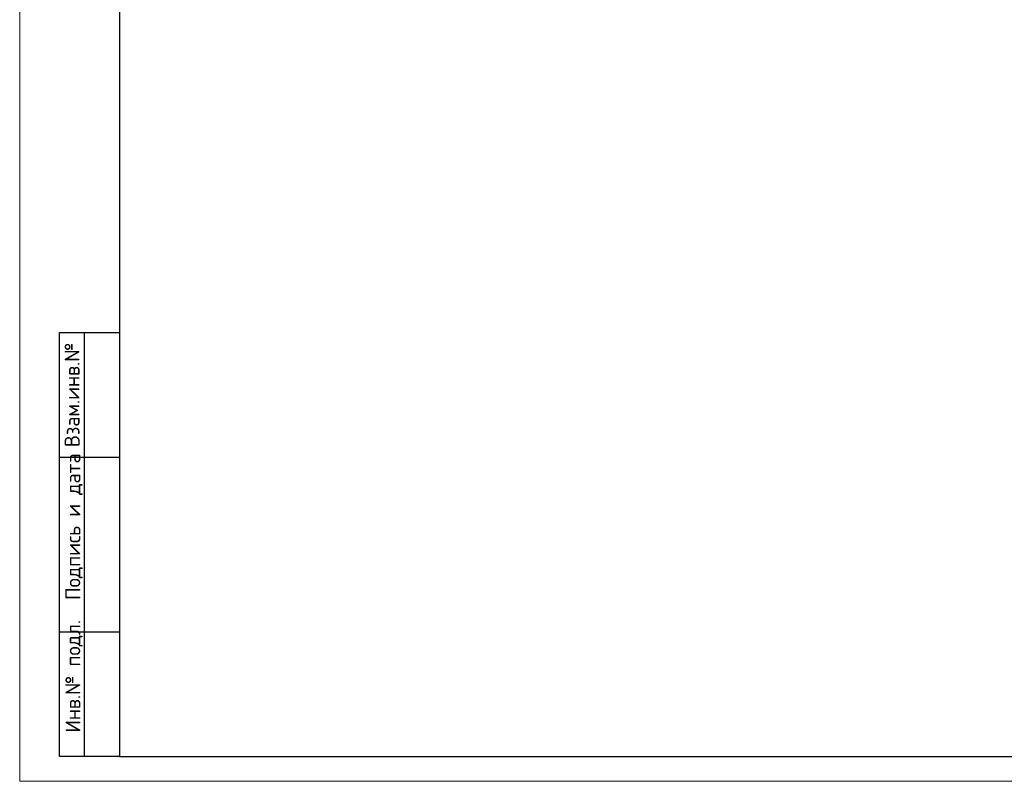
# Model space of a CAD drawing. Header units: millimetres. Extents: x 376598 to 1249954, y -318491 to -22134.
# Tile 262 of 444: x 665485 to 685223, y -168790 to -153517. Entities that reach past the tile are written whole.
import ezdxf
from ezdxf.enums import TextEntityAlignment as Align

# ---------------------------------------------------------------- set-up
doc = ezdxf.new("R2010")
doc.units = ezdxf.units.MM
doc.layers.add('Текст', color=7, linetype='Continuous', lineweight=25)
doc.layers.add('ТОНКИЕ', color=7, linetype='Continuous', lineweight=9)
doc.layers.add('ТОЛСТЫЕ_ОСНОВНЫЕ', color=6, linetype='Continuous')
doc.styles.add('style1', font='GOST_Common.ttf', dxfattribs={"height": 500})

# ---------------------------------------------------------------- blocks, each defined once
blk = doc.blocks.new('*U2962')
at = {"layer": 'ТОЛСТЫЕ_ОСНОВНЫЕ'}
for p, q in [((8, 5), (8, 90)), ((8, 90), (20, 90)), ((13, 5), (13, 90)), ((8, 65), (20, 65)), ((8, 30), (20, 30)), ((20, 5), (8, 5))]:
    blk.add_line(p, q, dxfattribs=at)
at = {"layer": 'ТОЛСТЫЕ_ОСНОВНЫЕ', "color": 6}
blk.add_lwpolyline([(20, 5), (836, 5), (836, 589), (20, 589)], close=True, dxfattribs=at)
at = {"layer": 'ТОНКИЕ'}
blk.add_lwpolyline([(0, 0), (841, 0), (841, 594), (0, 594)], close=True, dxfattribs=at)
at = {"layer": 'Текст', "style": 'style1'}
for s, p in [('Взам.инв.№', (10.5, 77.5)), ('Подпись и дата', (10.89, 51.06)), ('Инв.№ подл.', (10.89, 21.06))]:
    blk.add_text(s, height=3, rotation=90, dxfattribs=at).set_placement(p, align=Align.MIDDLE)

msp = doc.modelspace()

# ---------------------------------------------------------------- block references
at = {"xscale": 100, "yscale": 100, "zscale": 100}
msp.add_blockref('*U2962', (665485, -168789.7, 3100), dxfattribs=at)

doc.saveas('drawing.dxf')
